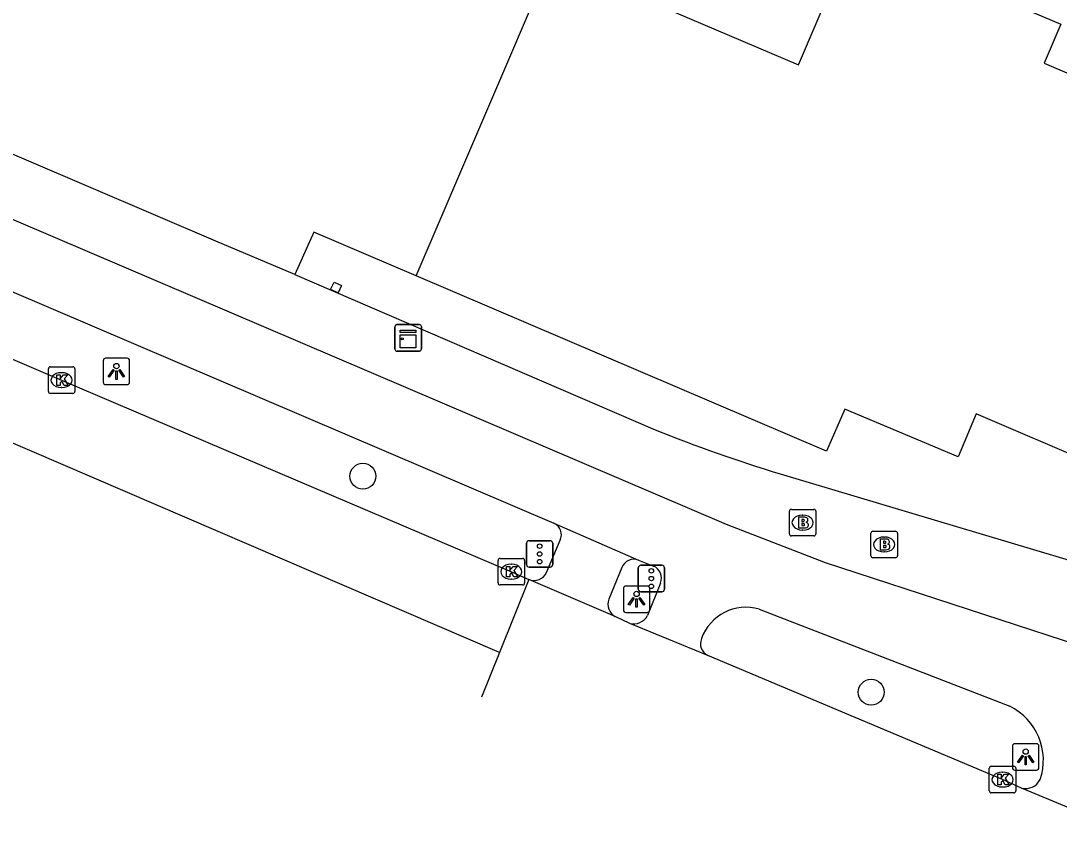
# Model space of a CAD drawing. Extents: x 161771 to 163125, y 382479 to 383177.
# Drawn here: x 162448.94 to 162488.12, y 382522.7 to 382552.96 of the extents above; entities that cross this region are included whole.
import ezdxf

# ---------------------------------------------------------------- set-up
doc = ezdxf.new("R2010")
doc.units = 0
for name, color, linetype in [('IMGEO_Boom', 7, 'Continuous'), ('IMGEO_Brandkraan', 7, 'Continuous'), ('IMGEO_Fietspad_gesloten', 7, 'Continuous'), ('IMGEO_Kast', 7, 'Continuous'), ('IMGEO_Kolk', 7, 'Continuous'), ('IMGEO_Lichtpunt', 7, 'Continuous'), ('IMGEO_Pand', 7, 'Continuous'), ('IMGEO_Rijbaan_lokaal_gesloten', 7, 'Continuous'), ('IMGEO_Verkeersregelinstallatiepaal', 7, 'Continuous'), ('IMGEO_Voetpad_open', 7, 'Continuous')]:
    doc.layers.add(name, color=color, linetype=linetype)

msp = doc.modelspace()

# ---------------------------------------------------------------- linework, layer by layer
at = {"layer": 'IMGEO_Boom'}
for centre in [(162461.851, 382535.785), (162481.031, 382527.641)]:
    msp.add_circle(centre, 0.489, dxfattribs=at)
at = {"layer": 'IMGEO_Brandkraan'}
for p, q in [((162477.942, 382533.611), (162477.942, 382534.463)), ((162478.017, 382534.537), (162478.869, 382534.537)), ((162478.943, 382534.463), (162478.943, 382533.611)), ((162478.43, 382534.317), (162478.455, 382534.317)), ((162478.453, 382533.757), (162478.428, 382533.757)), ((162481.021, 382532.786), (162481.021, 382533.638)), ((162481.096, 382533.712), (162481.948, 382533.712)), ((162482.022, 382533.638), (162482.022, 382532.786)), ((162478.869, 382533.537), (162478.017, 382533.537)), ((162481.509, 382533.492), (162481.534, 382533.492)), ((162481.532, 382532.932), (162481.507, 382532.932)), ((162481.948, 382532.712), (162481.096, 382532.712))]:
    msp.add_line(p, q, dxfattribs=at)
for points in [[(162477.942, 382533.611), (162477.942, 382534.463)], [(162478.017, 382534.537), (162478.869, 382534.537)], [(162478.943, 382534.463), (162478.943, 382533.611)], [(162478.29, 382534.237), (162478.29, 382533.837), (162478.503, 382533.837)], [(162478.521, 382534.237), (162478.29, 382534.237)], [(162478.469, 382534.156), (162478.415, 382534.156), (162478.415, 382534.08)], [(162478.415, 382534.08), (162478.468, 382534.08)], [(162478.477, 382534.004), (162478.415, 382534.004), (162478.415, 382533.923)], [(162478.415, 382533.923), (162478.477, 382533.923)], [(162481.021, 382532.786), (162481.021, 382533.638)], [(162481.096, 382533.712), (162481.948, 382533.712)], [(162482.022, 382533.638), (162482.022, 382532.786)], [(162478.869, 382533.537), (162478.017, 382533.537)], [(162481.369, 382533.412), (162481.369, 382533.012), (162481.582, 382533.012)], [(162481.6, 382533.412), (162481.369, 382533.412)], [(162481.548, 382533.331), (162481.494, 382533.331), (162481.494, 382533.255)], [(162481.494, 382533.255), (162481.547, 382533.255)], [(162481.556, 382533.179), (162481.494, 382533.179), (162481.494, 382533.098)], [(162481.494, 382533.098), (162481.556, 382533.098)], [(162481.948, 382532.712), (162481.096, 382532.712)]]:
    msp.add_lwpolyline(points, dxfattribs=at)
for centre, radius, start, end in [((162478.019, 382534.461), 0.0765, 91.552, 178.448), ((162478.019, 382534.461), 0.0765, 91.552, 178.448), ((162478.867, 382534.461), 0.0765, 1.552, 88.448), ((162478.867, 382534.461), 0.0765, 1.552, 88.448), ((162478.47, 382534.118), 0.0379, 267.8285, 90.9355), ((162478.478, 382533.963), 0.0404, 269.8759, 90.5077), ((162478.525, 382534.092), 0.145, 59.4692, 91.5367), ((162478.55, 382534.139), 0.0922, 285.5137, 58.1501), ((162478.555, 382533.947), 0.105, 301.3115, 78.989), ((162478.019, 382533.613), 0.0765, 181.552, 268.448), ((162478.019, 382533.613), 0.0765, 181.552, 268.448), ((162478.509, 382534.088), 0.251, 268.6676, 293.5347), ((162478.867, 382533.613), 0.0765, 271.552, 358.448), ((162478.867, 382533.613), 0.0765, 271.552, 358.448), ((162481.098, 382533.636), 0.0765, 91.552, 178.448), ((162481.098, 382533.636), 0.0765, 91.552, 178.448), ((162481.946, 382533.636), 0.0765, 1.552, 88.448), ((162481.946, 382533.636), 0.0765, 1.552, 88.448), ((162481.549, 382533.293), 0.0379, 267.8285, 90.9355), ((162481.557, 382533.138), 0.0404, 269.8759, 90.5077), ((162481.604, 382533.267), 0.145, 59.4692, 91.5367), ((162481.629, 382533.314), 0.0922, 285.5137, 58.1501), ((162481.634, 382533.122), 0.105, 301.3115, 78.989), ((162481.098, 382532.788), 0.0765, 181.552, 268.448), ((162481.098, 382532.788), 0.0765, 181.552, 268.448), ((162481.588, 382533.263), 0.251, 268.6676, 293.5347), ((162481.946, 382532.788), 0.0765, 271.552, 358.448), ((162481.946, 382532.788), 0.0765, 271.552, 358.448)]:
    msp.add_arc(centre, radius, start, end, dxfattribs=at)
for centre, major_axis, ratio, start_param, end_param in [((162478.429, 382534.037), (-0.387, 0.002), 0.722429, 4.712389, 7.853982), ((162478.454, 382534.037), (-0.39, 0.002), 0.717154, 1.570796, 4.712389), ((162481.508, 382533.212), (-0.387, 0.002), 0.722429, 4.712389, 7.853982), ((162481.533, 382533.212), (-0.39, 0.002), 0.717154, 1.570796, 4.712389)]:
    msp.add_ellipse(centre, major_axis=major_axis, ratio=ratio, start_param=start_param, end_param=end_param, dxfattribs=at)
at = {"layer": 'IMGEO_Fietspad_gesloten'}
for points in [[(162403.216, 382564.883), (162475.554, 382533.976), (162479.297, 382532.536), (162495.481, 382527.248)], [(162404.14, 382561.763), (162469.061, 382534.017)], [(162469.061, 382534.017), (162472.252, 382532.621)], [(162472.252, 382532.621), (162472.813, 382532.398)], [(162473.08, 382531.758), (162472.596, 382530.53)], [(162476.806, 382530.77), (162486.255, 382527.11)]]:
    msp.add_lwpolyline(points, dxfattribs=at)
for centre, radius, start, end in [((162472.62, 382531.942), 0.495, 338.212, 67.0786), ((162476.302, 382529.065), 1.778, 73.5201, 160.3856), ((162472.057, 382530.836), 0.62, 257.1197, 330.3963), ((162475.074, 382529.47), 0.486, 156.7887, 245.2135), ((162485.262, 382525.075), 2.264, 341.1576, 63.9939), ((162486.85, 382524.63), 0.624, 256.1525, 332.7354)]:
    msp.add_arc(centre, radius, start, end, dxfattribs=at)
at = {"layer": 'IMGEO_Kast'}
for p, q in [((162463.061, 382540.579), (162463.061, 382541.42)), ((162463.061, 382541.42), (162463.061, 382540.579)), ((162463.136, 382541.504), (162463.977, 382541.504)), ((162463.977, 382541.504), (162463.136, 382541.504)), ((162464.061, 382541.429), (162464.061, 382540.588)), ((162464.061, 382540.588), (162464.061, 382541.429)), ((162463.986, 382540.504), (162463.145, 382540.504)), ((162463.145, 382540.504), (162463.986, 382540.504))]:
    msp.add_line(p, q, dxfattribs=at)
for points in [[(162463.256, 382541.294), (162463.856, 382541.294), (162463.856, 382541.209), (162463.256, 382541.209), (162463.256, 382541.294)], [(162463.256, 382541.119), (162463.856, 382541.119), (162463.856, 382540.63), (162463.256, 382540.63), (162463.256, 382541.119)]]:
    msp.add_lwpolyline(points, dxfattribs=at)
msp.add_circle((162463.34, 382540.968), 0.0377, dxfattribs=at)
for centre, start, end in [((162463.139, 382541.426), 92.4484, 184.2845), ((162463.139, 382541.426), 92.4484, 184.2845), ((162463.983, 382541.426), 2.4484, 94.2845), ((162463.983, 382541.426), 2.4484, 94.2845), ((162463.139, 382540.582), 182.4484, 274.2845), ((162463.139, 382540.582), 182.4484, 274.2845), ((162463.983, 382540.582), 272.4484, 4.2845), ((162463.983, 382540.582), 272.4484, 4.2845)]:
    msp.add_arc(centre, 0.0779, start, end, dxfattribs=at)
at = {"layer": 'IMGEO_Kolk'}
for p, q in [((162449.985, 382538.986), (162449.985, 382539.838)), ((162450.06, 382539.912), (162450.912, 382539.912)), ((162450.986, 382539.838), (162450.986, 382538.986)), ((162450.473, 382539.692), (162450.498, 382539.692)), ((162450.496, 382539.132), (162450.471, 382539.132)), ((162450.912, 382538.912), (162450.06, 382538.912)), ((162466.952, 382531.759), (162466.952, 382532.611)), ((162467.027, 382532.685), (162467.879, 382532.685)), ((162467.44, 382532.465), (162467.465, 382532.465)), ((162467.953, 382532.611), (162467.953, 382531.759)), ((162467.879, 382531.685), (162467.027, 382531.685)), ((162467.463, 382531.905), (162467.438, 382531.905)), ((162485.487, 382523.918), (162485.487, 382524.77)), ((162485.562, 382524.844), (162486.414, 382524.844)), ((162485.975, 382524.624), (162486, 382524.624)), ((162486.488, 382524.77), (162486.488, 382523.918)), ((162486.414, 382523.844), (162485.562, 382523.844)), ((162485.998, 382524.064), (162485.973, 382524.064))]:
    msp.add_line(p, q, dxfattribs=at)
for points in [[(162449.985, 382538.986), (162449.985, 382539.838)], [(162450.06, 382539.912), (162450.912, 382539.912)], [(162450.986, 382539.838), (162450.986, 382538.986)], [(162450.306, 382539.612), (162450.429, 382539.612), (162450.429, 382539.461), (162450.559, 382539.612), (162450.723, 382539.612), (162450.577, 382539.461), (162450.73, 382539.212), (162450.578, 382539.212), (162450.493, 382539.376), (162450.429, 382539.309), (162450.429, 382539.212), (162450.306, 382539.212), (162450.306, 382539.612)], [(162450.912, 382538.912), (162450.06, 382538.912)], [(162466.952, 382531.759), (162466.952, 382532.611)], [(162467.027, 382532.685), (162467.879, 382532.685)], [(162467.273, 382532.385), (162467.396, 382532.385), (162467.396, 382532.234), (162467.526, 382532.385), (162467.69, 382532.385), (162467.544, 382532.234), (162467.697, 382531.985), (162467.545, 382531.985), (162467.46, 382532.149), (162467.396, 382532.082), (162467.396, 382531.985), (162467.273, 382531.985), (162467.273, 382532.385)], [(162467.953, 382532.611), (162467.953, 382531.759)], [(162467.879, 382531.685), (162467.027, 382531.685)], [(162485.487, 382523.918), (162485.487, 382524.77)], [(162485.562, 382524.844), (162486.414, 382524.844)], [(162485.808, 382524.544), (162485.931, 382524.544), (162485.931, 382524.393), (162486.061, 382524.544), (162486.225, 382524.544), (162486.079, 382524.393), (162486.232, 382524.144), (162486.08, 382524.144), (162485.995, 382524.308), (162485.931, 382524.241), (162485.931, 382524.144), (162485.808, 382524.144), (162485.808, 382524.544)], [(162486.488, 382524.77), (162486.488, 382523.918)], [(162486.414, 382523.844), (162485.562, 382523.844)]]:
    msp.add_lwpolyline(points, dxfattribs=at)
for centre, start, end in [((162450.062, 382539.836), 91.552, 178.448), ((162450.062, 382539.836), 91.552, 178.448), ((162450.91, 382539.836), 1.552, 88.448), ((162450.91, 382539.836), 1.552, 88.448), ((162450.062, 382538.988), 181.552, 268.448), ((162450.062, 382538.988), 181.552, 268.448), ((162450.91, 382538.988), 271.552, 358.448), ((162450.91, 382538.988), 271.552, 358.448), ((162467.029, 382532.609), 91.552, 178.448), ((162467.029, 382532.609), 91.552, 178.448), ((162467.877, 382532.609), 1.552, 88.448), ((162467.877, 382532.609), 1.552, 88.448), ((162467.029, 382531.761), 181.552, 268.448), ((162467.029, 382531.761), 181.552, 268.448), ((162467.877, 382531.761), 271.552, 358.448), ((162467.877, 382531.761), 271.552, 358.448), ((162485.564, 382524.768), 91.552, 178.448), ((162485.564, 382524.768), 91.552, 178.448), ((162486.412, 382524.768), 1.552, 88.448), ((162486.412, 382524.768), 1.552, 88.448), ((162485.564, 382523.92), 181.552, 268.448), ((162485.564, 382523.92), 181.552, 268.448), ((162486.412, 382523.92), 271.552, 358.448), ((162486.412, 382523.92), 271.552, 358.448)]:
    msp.add_arc(centre, 0.0765, start, end, dxfattribs=at)
for centre, major_axis, ratio, start_param, end_param in [((162450.472, 382539.412), (-0.387, 0.002), 0.722429, 4.712389, 7.853982), ((162450.497, 382539.412), (-0.39, 0.002), 0.717154, 1.570796, 4.712389), ((162467.439, 382532.185), (-0.387, 0.002), 0.722429, 4.712389, 7.853982), ((162467.464, 382532.185), (-0.39, 0.002), 0.717154, 1.570796, 4.712389), ((162485.974, 382524.344), (-0.387, 0.002), 0.722429, 4.712389, 7.853982), ((162485.999, 382524.344), (-0.39, 0.002), 0.717154, 1.570796, 4.712389)]:
    msp.add_ellipse(centre, major_axis=major_axis, ratio=ratio, start_param=start_param, end_param=end_param, dxfattribs=at)
at = {"layer": 'IMGEO_Lichtpunt'}
for p, q in [((162452.955, 382540.239), (162452.147, 382540.239)), ((162452.955, 382540.239), (162452.147, 382540.239)), ((162452.053, 382540.144), (162452.053, 382539.337)), ((162452.053, 382540.144), (162452.053, 382539.337)), ((162453.049, 382539.337), (162453.049, 382540.144)), ((162453.049, 382539.337), (162453.049, 382540.144)), ((162452.147, 382539.243), (162452.955, 382539.243)), ((162452.147, 382539.243), (162452.955, 382539.243)), ((162472.582, 382531.643), (162471.774, 382531.643)), ((162472.582, 382531.643), (162471.774, 382531.643)), ((162471.68, 382531.548), (162471.68, 382530.741)), ((162471.68, 382531.548), (162471.68, 382530.741)), ((162472.676, 382530.741), (162472.676, 382531.548)), ((162472.676, 382530.741), (162472.676, 382531.548)), ((162471.774, 382530.647), (162472.582, 382530.647)), ((162471.774, 382530.647), (162472.582, 382530.647)), ((162486.36, 382525.602), (162486.36, 382524.795)), ((162486.36, 382525.602), (162486.36, 382524.795)), ((162487.262, 382525.697), (162486.454, 382525.697)), ((162487.262, 382525.697), (162486.454, 382525.697)), ((162487.356, 382524.795), (162487.356, 382525.602)), ((162487.356, 382524.795), (162487.356, 382525.602)), ((162486.454, 382524.701), (162487.262, 382524.701)), ((162486.454, 382524.701), (162487.262, 382524.701))]:
    msp.add_line(p, q, dxfattribs=at)
for points in [[(162452.427, 382539.808), (162452.466, 382539.78), (162452.278, 382539.518), (162452.24, 382539.545), (162452.427, 382539.808)], [(162452.529, 382539.76), (162452.576, 382539.76), (162452.576, 382539.438), (162452.529, 382539.438), (162452.529, 382539.76)], [(162452.639, 382539.78), (162452.677, 382539.807), (162452.864, 382539.545), (162452.825, 382539.517), (162452.639, 382539.78)], [(162472.054, 382531.212), (162472.093, 382531.184), (162471.905, 382530.922), (162471.867, 382530.949), (162472.054, 382531.212)], [(162472.266, 382531.184), (162472.304, 382531.211), (162472.491, 382530.949), (162472.452, 382530.921), (162472.266, 382531.184)], [(162472.156, 382531.164), (162472.203, 382531.164), (162472.203, 382530.842), (162472.156, 382530.842), (162472.156, 382531.164)], [(162486.734, 382525.266), (162486.773, 382525.238), (162486.585, 382524.976), (162486.547, 382525.003), (162486.734, 382525.266)], [(162486.836, 382525.218), (162486.883, 382525.218), (162486.883, 382524.896), (162486.836, 382524.896), (162486.836, 382525.218)], [(162486.946, 382525.238), (162486.984, 382525.265), (162487.171, 382525.003), (162487.132, 382524.975), (162486.946, 382525.238)]]:
    msp.add_lwpolyline(points, dxfattribs=at)
for centre in [(162452.552, 382539.942), (162472.179, 382531.346), (162486.859, 382525.4)]:
    msp.add_circle(centre, 0.0994, dxfattribs=at)
for centre, start, end in [((162452.147, 382540.144), 90, 180), ((162452.147, 382540.144), 90, 180), ((162452.955, 382540.144), 0, 90), ((162452.955, 382540.144), 0, 90), ((162452.147, 382539.337), 180, 270), ((162452.147, 382539.337), 180, 270), ((162452.955, 382539.337), 270, 0), ((162452.955, 382539.337), 270, 360), ((162471.774, 382531.548), 90, 180), ((162471.774, 382531.548), 90, 180), ((162472.582, 382531.548), 0, 90), ((162472.582, 382531.548), 0, 90), ((162471.774, 382530.741), 180, 270), ((162471.774, 382530.741), 180, 270), ((162472.582, 382530.741), 270, 0), ((162472.582, 382530.741), 270, 360), ((162486.454, 382525.602), 90, 180), ((162486.454, 382525.602), 90, 180), ((162487.262, 382525.602), 0, 90), ((162487.262, 382525.602), 0, 90), ((162486.454, 382524.795), 180, 270), ((162486.454, 382524.795), 180, 270), ((162487.262, 382524.795), 270, 0), ((162487.262, 382524.795), 270, 360)]:
    msp.add_arc(centre, 0.0946, start, end, dxfattribs=at)
at = {"layer": 'IMGEO_Pand'}
for points in [[(162459.282, 382543.394), (162456.309, 382544.653), (162442.176, 382550.686), (162428.378, 382556.576)], [(162468.969, 382555.275), (162478.286, 382551.307), (162480.358, 382556.171), (162483.588, 382554.796), (162488.188, 382552.837), (162487.561, 382551.364), (162508.291, 382542.509), (162505.539, 382533.532), (162502.883, 382534.282), (162502.196, 382532.679), (162499.067, 382534.004), (162498.39, 382532.406), (162484.994, 382538.139), (162484.309, 382536.517), (162480.038, 382538.321), (162479.345, 382536.736), (162463.859, 382543.342)], [(162463.859, 382543.342), (162468.969, 382555.275)], [(162463.859, 382543.342), (162459.996, 382544.99), (162459.282, 382543.394)], [(162461.044, 382542.983), (162460.914, 382542.697), (162460.636, 382542.823), (162460.765, 382543.109), (162461.044, 382542.983)]]:
    msp.add_lwpolyline(points, dxfattribs=at)
at = {"layer": 'IMGEO_Rijbaan_lokaal_gesloten'}
for points in [[(162405.504, 382558.646), (162406.647, 382558.151), (162415.974, 382554.173), (162432.518, 382547.107), (162450.486, 382539.41), (162467.453, 382532.184), (162468.115, 382531.895)], [(162467.002, 382529.137), (162446.937, 382537.768), (162424.959, 382547.023), (162418.441, 382549.545), (162396.225, 382558.14)], [(162468.115, 382531.895), (162467.002, 382529.137)], [(162471.371, 382530.499), (162468.115, 382531.895)], [(162471.919, 382530.232), (162471.371, 382530.499)], [(162474.87, 382529.029), (162471.919, 382530.232)], [(162467.002, 382529.137), (162466.322, 382527.451)], [(162486.701, 382524.024), (162485.988, 382524.343), (162474.87, 382529.029)], [(162489.888, 382522.698), (162486.701, 382524.024)]]:
    msp.add_lwpolyline(points, dxfattribs=at)
at = {"layer": 'IMGEO_Verkeersregelinstallatiepaal'}
for p, q in [((162468.024, 382532.455), (162468.024, 382533.255)), ((162468.024, 382533.255), (162468.024, 382532.455)), ((162468.124, 382533.355), (162468.914, 382533.355)), ((162468.914, 382533.355), (162468.124, 382533.355)), ((162469.014, 382533.255), (162469.014, 382532.455)), ((162469.014, 382532.455), (162469.014, 382533.255)), ((162472.341, 382532.425), (162473.131, 382532.425)), ((162473.131, 382532.425), (162472.341, 382532.425)), ((162468.914, 382532.355), (162468.124, 382532.355)), ((162468.124, 382532.355), (162468.914, 382532.355)), ((162472.241, 382531.525), (162472.241, 382532.325)), ((162472.241, 382532.325), (162472.241, 382531.525)), ((162473.231, 382532.325), (162473.231, 382531.525)), ((162473.231, 382531.525), (162473.231, 382532.325)), ((162473.131, 382531.425), (162472.341, 382531.425)), ((162472.341, 382531.425), (162473.131, 382531.425))]:
    msp.add_line(p, q, dxfattribs=at)
for centre in [(162468.519, 382533.145), (162468.519, 382532.855), (162468.519, 382532.565), (162472.736, 382532.215), (162472.736, 382531.925), (162472.736, 382531.635)]:
    msp.add_circle(centre, 0.085, dxfattribs=at)
for centre, start, end in [((162468.124, 382533.255), 90, 180), ((162468.124, 382533.255), 90, 180), ((162468.914, 382533.255), 0, 90), ((162468.914, 382533.255), 360, 90), ((162468.124, 382532.455), 180, 270), ((162468.124, 382532.455), 180, 270), ((162468.914, 382532.455), 270, 0), ((162468.914, 382532.455), 270, 0), ((162472.341, 382532.325), 90, 180), ((162472.341, 382532.325), 90, 180), ((162473.131, 382532.325), 0, 90), ((162473.131, 382532.325), 360, 90), ((162472.341, 382531.525), 180, 270), ((162472.341, 382531.525), 180, 270), ((162473.131, 382531.525), 270, 0), ((162473.131, 382531.525), 270, 0)]:
    msp.add_arc(centre, 0.1, start, end, dxfattribs=at)
at = {"layer": 'IMGEO_Voetpad_open'}
for points in [[(162459.282, 382543.394), (162472.879, 382537.54)], [(162477.595, 382535.873), (162491.032, 382531.862)], [(162468.783, 382532.157), (162469.293, 382533.375)], [(162471.623, 382532.338), (162471.137, 382531.144)]]:
    msp.add_lwpolyline(points, dxfattribs=at)
for centre, radius, start, end in [((162494.669, 382591.681), 58.362, 248.07659, 252.98869), ((162468.869, 382533.585), 0.473, 333.6926, 66.0442), ((162472.076, 382532.172), 0.482, 68.5455, 159.9024), ((162468.306, 382532.39), 0.531, 248.8806, 333.9512), ((162471.604, 382530.948), 0.506, 157.2803, 242.6003)]:
    msp.add_arc(centre, radius, start, end, dxfattribs=at)

doc.saveas('drawing.dxf')
